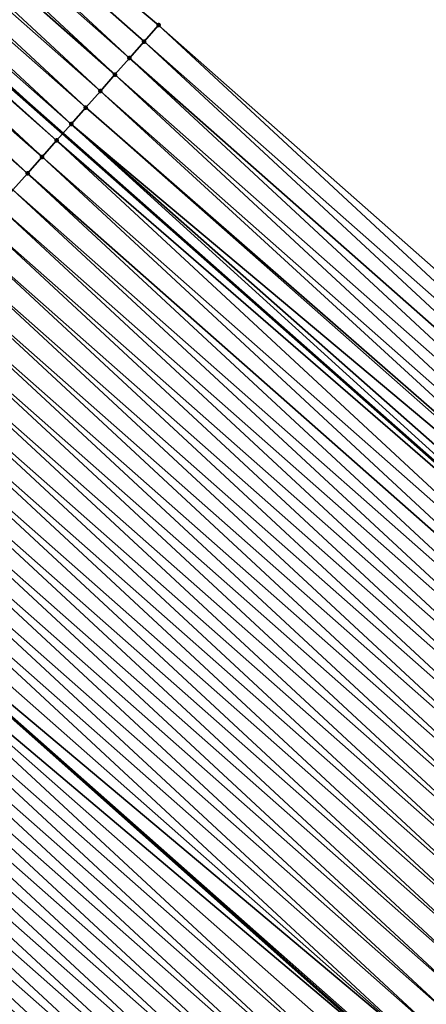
# Model space of a CAD drawing. Header units: feet. Extents: x 2007189 to 2022806, y 818621 to 837694.
# Tile 329 of 656: x 2015418.49 to 2015427.73, y 820259.88 to 820282.28. Entities that reach past the tile are written whole.
import ezdxf

# ---------------------------------------------------------------- set-up
doc = ezdxf.new("R2010")
doc.units = ezdxf.units.FT
doc.header["$MEASUREMENT"] = 0
for name, color, linetype, lineweight in [('EP_Travel Lane', 172, 'Continuous', 53), ('Road Shots', 141, 'Continuous', 100), ('Road X-Section', 40, 'Continuous', 13), ('STRIPING', 60, 'Continuous', 53)]:
    doc.layers.add(name, color=color, linetype=linetype, lineweight=lineweight)
doc.layers.add('I-77-MM17-21_SB-Surface-Border', color=7, linetype='Continuous')
doc.layers.add('I-77-MM17-21_SB-Surface-TIN', color=7, linetype='Continuous')

msp = doc.modelspace()

# ---------------------------------------------------------------- linework, layer by layer
at = {"layer": 'EP_Travel Lane'}
msp.add_polyline3d([(2015389.885161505, 820305.9431912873, 254.3724983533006), (2015404.477025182, 820292.9223736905, 254.4036297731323), (2015419.46987167, 820279.6855020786, 254.4127378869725), (2015434.463940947, 820266.4500790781, 254.453842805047), (2015449.413424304, 820253.4036363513, 254.4975981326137), (2015464.557544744, 820240.3403664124, 254.586789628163), (2015479.701666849, 820227.2770950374, 254.6751473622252), (2015494.855067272, 820214.2997339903, 254.7118659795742), (2015510.046053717, 820201.2910212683, 254.8001306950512), (2015525.256119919, 820188.3278856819, 254.9221021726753), (2015540.509567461, 820175.3925680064, 255.0499853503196), (2015555.762980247, 820162.4572798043, 255.1873302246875), (2015570.975721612, 820149.5367180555, 255.3579410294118), (2015586.218726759, 820136.5902218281, 255.5578152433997), (2015601.443424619, 820123.712927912, 255.7737022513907), (2015616.741094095, 820110.8309482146, 255.9642285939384), (2015632.038367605, 820097.9493019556, 256.2039738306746)], dxfattribs=at)
at = {"layer": 'I-77-MM17-21_SB-Surface-Border', "color": 3, "linetype": 'Continuous', "lineweight": -3}
msp.add_polyline3d([(2015391.491564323, 820307.6459412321, 254.311653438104), (2015406.324404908, 820295.0145387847, 254.3249123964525), (2015421.647817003, 820282.1519945, 254.3000206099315), (2015436.640263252, 820268.914668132, 254.3083171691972), (2015451.559730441, 820255.8910784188, 254.3104001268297), (2015466.377189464, 820242.4492687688, 254.4384674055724), (2015481.521328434, 820229.3859828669, 254.5183154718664), (2015496.667202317, 820216.4149919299, 254.541724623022), (2015511.858194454, 820203.406274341, 254.6277388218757)], dxfattribs=at)
at = {"layer": 'I-77-MM17-21_SB-Surface-TIN', "color": 128, "linetype": 'Continuous', "lineweight": -3}
for points in [[(2015420.985914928, 820281.4024041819, 254.3365234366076), (2015406.324404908, 820295.0145387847, 254.3249123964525), (2015405.993456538, 820294.63974127, 254.3404578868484)], [(2015420.985914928, 820281.4024041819, 254.3365234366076), (2015421.316862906, 820281.7772020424, 254.3213775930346), (2015406.324404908, 820295.0145387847, 254.3249123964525)], [(2015421.316862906, 820281.7772020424, 254.3213775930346), (2015421.647817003, 820282.1519945, 254.3000206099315), (2015406.324404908, 820295.0145387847, 254.3249123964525)], [(2015420.654966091, 820281.0276070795, 254.3525407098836), (2015405.993456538, 820294.63974127, 254.3404578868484), (2015405.662511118, 820294.2649411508, 254.3530096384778)], [(2015420.654966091, 820281.0276070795, 254.3525407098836), (2015420.985914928, 820281.4024041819, 254.3365234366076), (2015405.993456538, 820294.63974127, 254.3404578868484)], [(2015420.324016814, 820280.6528103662, 254.3690055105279), (2015405.662511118, 820294.2649411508, 254.3530096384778), (2015405.331563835, 820293.8901426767, 254.3674524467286)], [(2015420.324016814, 820280.6528103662, 254.3690055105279), (2015420.654966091, 820281.0276070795, 254.3525407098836), (2015405.662511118, 820294.2649411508, 254.3530096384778)], [(2015419.993064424, 820280.2780164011, 254.3886292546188), (2015405.331563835, 820293.8901426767, 254.3674524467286), (2015405.000616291, 820293.5153444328, 254.3821599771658)], [(2015419.993064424, 820280.2780164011, 254.3886292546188), (2015420.324016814, 820280.6528103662, 254.3690055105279), (2015405.331563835, 820293.8901426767, 254.3674524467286)], [(2015419.662112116, 820279.9032223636, 254.4081700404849), (2015405.000616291, 820293.5153444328, 254.3821599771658), (2015404.669669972, 820293.1405451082, 254.3956251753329)], [(2015419.662112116, 820279.9032223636, 254.4081700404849), (2015419.993064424, 820280.2780164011, 254.3886292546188), (2015405.000616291, 820293.5153444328, 254.3821599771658)], [(2015404.669669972, 820293.1405451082, 254.3956251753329), (2015404.477025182, 820292.9223736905, 254.4036297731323), (2015419.46987167, 820279.6855020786, 254.4127378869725)], [(2015419.662112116, 820279.9032223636, 254.4081700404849), (2015404.669669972, 820293.1405451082, 254.3956251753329), (2015419.46987167, 820279.6855020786, 254.4127378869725)], [(2015419.000224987, 820279.1536188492, 254.4295028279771), (2015404.33872337, 820292.7657460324, 254.4093763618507), (2015404.007774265, 820292.3909491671, 254.4256684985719)], [(2015419.331171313, 820279.5284181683, 254.416033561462), (2015404.477025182, 820292.9223736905, 254.4036297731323), (2015404.33872337, 820292.7657460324, 254.4093763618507)], [(2015419.000224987, 820279.1536188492, 254.4295028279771), (2015419.331171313, 820279.5284181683, 254.416033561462), (2015404.33872337, 820292.7657460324, 254.4093763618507)], [(2015419.331171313, 820279.5284181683, 254.416033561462), (2015419.46987167, 820279.6855020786, 254.4127378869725), (2015404.477025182, 820292.9223736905, 254.4036297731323)], [(2015418.669282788, 820278.7788158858, 254.4387825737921), (2015404.007774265, 820292.3909491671, 254.4256684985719), (2015403.676823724, 820292.0161535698, 254.4434184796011)], [(2015418.669282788, 820278.7788158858, 254.4387825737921), (2015419.000224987, 820279.1536188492, 254.4295028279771), (2015404.007774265, 820292.3909491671, 254.4256684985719)], [(2015418.338333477, 820278.4040192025, 254.4552817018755), (2015418.669282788, 820278.7788158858, 254.4387825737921), (2015403.676823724, 820292.0161535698, 254.4434184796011)], [(2015436.309302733, 820268.5398813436, 254.336191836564), (2015421.647817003, 820282.1519945, 254.3000206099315), (2015421.316862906, 820281.7772020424, 254.3213775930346)], [(2015436.309302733, 820268.5398813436, 254.336191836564), (2015436.640263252, 820268.914668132, 254.3083171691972), (2015421.647817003, 820282.1519945, 254.3000206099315)], [(2015435.978343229, 820268.1650936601, 254.3630373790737), (2015421.316862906, 820281.7772020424, 254.3213775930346), (2015420.985914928, 820281.4024041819, 254.3365234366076)], [(2015435.978343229, 820268.1650936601, 254.3630373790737), (2015436.309302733, 820268.5398813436, 254.336191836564), (2015421.316862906, 820281.7772020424, 254.3213775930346)], [(2015435.647379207, 820267.7903099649, 254.3944675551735), (2015420.985914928, 820281.4024041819, 254.3365234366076), (2015420.654966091, 820281.0276070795, 254.3525407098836)], [(2015435.647379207, 820267.7903099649, 254.3944675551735), (2015435.978343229, 820268.1650936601, 254.3630373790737), (2015420.985914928, 820281.4024041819, 254.3365234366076)], [(2015435.316415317, 820267.415526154, 254.4257650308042), (2015420.654966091, 820281.0276070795, 254.3525407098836), (2015420.324016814, 820280.6528103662, 254.3690055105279)], [(2015435.316415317, 820267.415526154, 254.4257650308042), (2015435.647379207, 820267.7903099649, 254.3944675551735), (2015420.654966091, 820281.0276070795, 254.3525407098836)], [(2015435.065987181, 820267.131941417, 254.4496036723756), (2015420.324016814, 820280.6528103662, 254.3690055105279), (2015419.993064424, 820280.2780164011, 254.3886292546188)], [(2015435.065987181, 820267.131941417, 254.4496036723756), (2015435.316415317, 820267.415526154, 254.4257650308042), (2015420.324016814, 820280.6528103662, 254.3690055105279)], [(2015434.983725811, 820267.0387748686, 254.4504846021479), (2015419.993064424, 820280.2780164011, 254.3886292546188), (2015419.662112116, 820279.9032223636, 254.4081700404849)], [(2015434.983725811, 820267.0387748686, 254.4504846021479), (2015434.985457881, 820267.0407366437, 254.4505105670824), (2015419.993064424, 820280.2780164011, 254.3886292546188)], [(2015434.985457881, 820267.0407366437, 254.4505105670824), (2015435.065987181, 820267.131941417, 254.4496036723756), (2015419.993064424, 820280.2780164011, 254.3886292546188)], [(2015419.662112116, 820279.9032223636, 254.4081700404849), (2015419.46987167, 820279.6855020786, 254.4127378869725), (2015434.463940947, 820266.4500790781, 254.453842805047)], [(2015434.654531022, 820266.6659201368, 254.4442217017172), (2015419.662112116, 820279.9032223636, 254.4081700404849), (2015434.463940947, 820266.4500790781, 254.453842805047)], [(2015434.654531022, 820266.6659201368, 254.4442217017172), (2015434.983725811, 820267.0387748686, 254.4504846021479), (2015419.662112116, 820279.9032223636, 254.4081700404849)], [(2015433.992622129, 820265.916335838, 254.4876449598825), (2015419.331171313, 820279.5284181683, 254.416033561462), (2015419.000224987, 820279.1536188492, 254.4295028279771)], [(2015434.438721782, 820266.4215186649, 254.4551158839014), (2015419.46987167, 820279.6855020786, 254.4127378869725), (2015419.331171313, 820279.5284181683, 254.416033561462)], [(2015433.992622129, 820265.916335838, 254.4876449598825), (2015434.438721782, 820266.4215186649, 254.4551158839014), (2015419.331171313, 820279.5284181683, 254.416033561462)], [(2015434.438721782, 820266.4215186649, 254.4551158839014), (2015434.463940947, 820266.4500790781, 254.453842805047), (2015419.46987167, 820279.6855020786, 254.4127378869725)], [(2015433.661681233, 820265.5415317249, 254.4956034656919), (2015419.000224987, 820279.1536188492, 254.4295028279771), (2015418.669282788, 820278.7788158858, 254.4387825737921)], [(2015433.661681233, 820265.5415317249, 254.4956034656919), (2015433.992622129, 820265.916335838, 254.4876449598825), (2015419.000224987, 820279.1536188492, 254.4295028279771)], [(2015433.330733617, 820265.166733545, 254.5103827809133), (2015418.669282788, 820278.7788158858, 254.4387825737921), (2015418.338333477, 820278.4040192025, 254.4552817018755)], [(2015433.330733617, 820265.166733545, 254.5103827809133), (2015433.661681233, 820265.5415317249, 254.4956034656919), (2015418.669282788, 820278.7788158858, 254.4387825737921)], [(2015432.999788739, 820264.7919329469, 254.5223820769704), (2015418.338333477, 820278.4040192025, 254.4552817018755), (2015418.007375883, 820278.029229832, 254.4801872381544)], [(2015432.999788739, 820264.7919329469, 254.5223820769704), (2015433.330733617, 820265.166733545, 254.5103827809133), (2015418.338333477, 820278.4040192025, 254.4552817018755)], [(2015432.668843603, 820264.4171325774, 254.5346441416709), (2015418.007375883, 820278.029229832, 254.4801872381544), (2015417.67642645, 820277.6544332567, 254.4968106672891)], [(2015432.668843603, 820264.4171325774, 254.5346441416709), (2015432.999788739, 820264.7919329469, 254.5223820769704), (2015418.007375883, 820278.029229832, 254.4801872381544)], [(2015432.337897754, 820264.0423328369, 254.5476294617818), (2015417.67642645, 820277.6544332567, 254.4968106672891), (2015417.345476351, 820277.2796372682, 254.5141085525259)], [(2015432.337897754, 820264.0423328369, 254.5476294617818), (2015432.668843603, 820264.4171325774, 254.5346441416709), (2015417.67642645, 820277.6544332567, 254.4968106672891)], [(2015432.006950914, 820263.6675339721, 254.5616212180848), (2015417.345476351, 820277.2796372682, 254.5141085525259), (2015417.014530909, 820276.9048371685, 254.5266802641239)], [(2015432.006950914, 820263.6675339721, 254.5616212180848), (2015432.337897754, 820264.0423328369, 254.5476294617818), (2015417.345476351, 820277.2796372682, 254.5141085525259)], [(2015431.676002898, 820263.2927361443, 254.5768053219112), (2015417.014530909, 820276.9048371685, 254.5266802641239), (2015416.683585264, 820276.5300372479, 254.5394578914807)], [(2015431.676002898, 820263.2927361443, 254.5768053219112), (2015432.006950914, 820263.6675339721, 254.5616212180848), (2015417.014530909, 820276.9048371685, 254.5266802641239)], [(2015431.345055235, 820262.917938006, 254.5916322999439), (2015416.683585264, 820276.5300372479, 254.5394578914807), (2015416.352639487, 820276.1552374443, 254.5523700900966)], [(2015431.345055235, 820262.917938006, 254.5916322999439), (2015431.676002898, 820263.2927361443, 254.5768053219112), (2015416.683585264, 820276.5300372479, 254.5394578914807)], [(2015431.01410871, 820262.5431388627, 254.6053038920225), (2015416.352639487, 820276.1552374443, 254.5523700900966), (2015416.02169311, 820275.7804381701, 254.565890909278)], [(2015431.01410871, 820262.5431388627, 254.6053038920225), (2015431.345055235, 820262.917938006, 254.5916322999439), (2015416.352639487, 820276.1552374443, 254.5523700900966)], [(2015430.683163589, 820262.1683384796, 254.6175505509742), (2015416.02169311, 820275.7804381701, 254.565890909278), (2015415.690747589, 820275.4056381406, 254.5785433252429)], [(2015430.683163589, 820262.1683384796, 254.6175505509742), (2015431.01410871, 820262.5431388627, 254.6053038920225), (2015416.02169311, 820275.7804381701, 254.565890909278)], [(2015430.352218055, 820261.7935384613, 254.6302163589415), (2015415.690747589, 820275.4056381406, 254.5785433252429), (2015415.359803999, 820275.0308364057, 254.5892353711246)], [(2015430.352218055, 820261.7935384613, 254.6302163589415), (2015430.683163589, 820262.1683384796, 254.6175505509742), (2015415.690747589, 820275.4056381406, 254.5785433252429)], [(2015430.021271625, 820261.4187392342, 254.6437916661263), (2015415.359803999, 820275.0308364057, 254.5892353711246), (2015415.028856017, 820274.6560385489, 254.6043852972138)], [(2015430.021271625, 820261.4187392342, 254.6437916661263), (2015430.352218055, 820261.7935384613, 254.6302163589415), (2015415.359803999, 820275.0308364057, 254.5892353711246)], [(2015429.690325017, 820261.0439401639, 254.6575473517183), (2015415.028856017, 820274.6560385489, 254.6043852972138), (2015414.697908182, 820274.2812405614, 254.6193853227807)], [(2015429.690325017, 820261.0439401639, 254.6575473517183), (2015430.021271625, 820261.4187392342, 254.6437916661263), (2015415.028856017, 820274.6560385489, 254.6043852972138)], [(2015429.35937842, 820260.669141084, 254.6712919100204), (2015414.697908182, 820274.2812405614, 254.6193853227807), (2015414.366960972, 820273.9064420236, 254.6337524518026)], [(2015429.35937842, 820260.669141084, 254.6712919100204), (2015429.690325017, 820261.0439401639, 254.6575473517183), (2015414.697908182, 820274.2812405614, 254.6193853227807)], [(2015429.028431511, 820260.29434228, 254.6853536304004), (2015414.366960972, 820273.9064420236, 254.6337524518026), (2015414.036013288, 820273.5316439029, 254.6485992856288)], [(2015429.028431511, 820260.29434228, 254.6853536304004), (2015429.35937842, 820260.669141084, 254.6712919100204), (2015414.366960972, 820273.9064420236, 254.6337524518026)], [(2015428.697484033, 820259.9195439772, 254.6999916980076), (2015414.036013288, 820273.5316439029, 254.6485992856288), (2015413.705067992, 820273.1568436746, 254.6610232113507)], [(2015428.697484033, 820259.9195439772, 254.6999916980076), (2015429.028431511, 820260.29434228, 254.6853536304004), (2015414.036013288, 820273.5316439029, 254.6485992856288)], [(2015428.366535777, 820259.5447463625, 254.7154206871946), (2015413.705067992, 820273.1568436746, 254.6610232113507), (2015413.374121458, 820272.7820445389, 254.6747032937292)], [(2015428.366535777, 820259.5447463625, 254.7154206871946), (2015428.697484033, 820259.9195439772, 254.6999916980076), (2015413.705067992, 820273.1568436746, 254.6610232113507)], [(2015428.035587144, 820259.1699490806, 254.7312319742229), (2015413.374121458, 820272.7820445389, 254.6747032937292), (2015413.043174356, 820272.407245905, 254.6889601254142)], [(2015428.035587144, 820259.1699490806, 254.7312319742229), (2015428.366535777, 820259.5447463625, 254.7154206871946), (2015413.374121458, 820272.7820445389, 254.6747032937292)], [(2015427.704640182, 820258.7951503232, 254.7453473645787), (2015413.043174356, 820272.407245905, 254.6889601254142), (2015412.712229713, 820272.0324451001, 254.7007211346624)], [(2015427.704640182, 820258.7951503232, 254.7453473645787), (2015428.035587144, 820259.1699490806, 254.7312319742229), (2015413.043174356, 820272.407245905, 254.6889601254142)], [(2015427.704640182, 820258.7951503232, 254.7453473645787), (2015412.712229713, 820272.0324451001, 254.7007211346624), (2015412.386553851, 820271.6636199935, 254.7166800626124)], [(2015412.050329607, 820271.2828530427, 254.7352243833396), (2015427.338360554, 820258.3803350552, 254.7598993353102), (2015412.381280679, 820271.6576481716, 254.7169384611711)], [(2015412.381280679, 820271.6576481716, 254.7169384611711), (2015427.338360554, 820258.3803350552, 254.7598993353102), (2015412.386553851, 820271.6636199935, 254.7166800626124)], [(2015427.373694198, 820258.4203507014, 254.7584691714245), (2015412.386553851, 820271.6636199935, 254.7166800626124), (2015427.338360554, 820258.3803350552, 254.7598993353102)], [(2015427.373694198, 820258.4203507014, 254.7584691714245), (2015427.704640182, 820258.7951503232, 254.7453473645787), (2015412.386553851, 820271.6636199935, 254.7166800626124)], [(2015426.711797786, 820257.670755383, 254.7892246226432), (2015412.050329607, 820271.2828530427, 254.7352243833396), (2015411.719382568, 820270.9080543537, 254.7494177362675)], [(2015427.042747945, 820258.0455513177, 254.7718645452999), (2015427.338360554, 820258.3803350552, 254.7598993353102), (2015412.050329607, 820271.2828530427, 254.7352243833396)], [(2015426.711797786, 820257.670755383, 254.7892246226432), (2015427.042747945, 820258.0455513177, 254.7718645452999), (2015412.050329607, 820271.2828530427, 254.7352243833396)], [(2015426.380852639, 820257.2959550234, 254.8014982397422), (2015411.719382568, 820270.9080543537, 254.7494177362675), (2015411.388434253, 820270.5332567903, 254.7649051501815)], [(2015426.380852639, 820257.2959550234, 254.8014982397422), (2015426.711797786, 820257.670755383, 254.7892246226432), (2015411.719382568, 820270.9080543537, 254.7494177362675)], [(2015426.049899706, 820256.9211615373, 254.8216731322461), (2015411.388434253, 820270.5332567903, 254.7649051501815), (2015411.057483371, 820270.1584614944, 254.7829994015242)], [(2015426.049899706, 820256.9211615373, 254.8216731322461), (2015426.380852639, 820257.2959550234, 254.8014982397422), (2015411.388434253, 820270.5332567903, 254.7649051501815)], [(2015425.718951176, 820256.546364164, 254.8373797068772), (2015411.057483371, 820270.1584614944, 254.7829994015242), (2015410.726538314, 820269.7836610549, 254.7951803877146)], [(2015425.718951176, 820256.546364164, 254.8373797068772), (2015426.049899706, 820256.9211615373, 254.8216731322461), (2015411.057483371, 820270.1584614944, 254.7829994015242)], [(2015425.388001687, 820256.1715676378, 254.8540601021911), (2015410.726538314, 820269.7836610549, 254.7951803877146), (2015410.395594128, 820269.4088598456, 254.8064767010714)], [(2015425.388001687, 820256.1715676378, 254.8540601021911), (2015425.718951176, 820256.546364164, 254.8373797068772), (2015410.726538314, 820269.7836610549, 254.7951803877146)], [(2015425.057054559, 820255.7967690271, 254.8683440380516), (2015410.395594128, 820269.4088598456, 254.8064767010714), (2015410.064651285, 820269.0340574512, 254.8164106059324)], [(2015425.057054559, 820255.7967690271, 254.8683440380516), (2015425.388001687, 820256.1715676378, 254.8540601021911), (2015410.395594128, 820269.4088598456, 254.8064767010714)], [(2015424.726104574, 820255.4219729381, 254.8855268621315), (2015410.064651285, 820269.0340574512, 254.8164106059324), (2015409.733710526, 820268.6592532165, 254.824228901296)], [(2015424.726104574, 820255.4219729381, 254.8855268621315), (2015425.057054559, 820255.7967690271, 254.8683440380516), (2015410.064651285, 820269.0340574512, 254.8164106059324)], [(2015424.395156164, 820255.0471754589, 254.9011113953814), (2015409.733710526, 820268.6592532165, 254.824228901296), (2015409.402765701, 820268.2844525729, 254.8361753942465)], [(2015424.395156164, 820255.0471754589, 254.9011113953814), (2015424.726104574, 820255.4219729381, 254.8855268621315), (2015409.733710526, 820268.6592532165, 254.824228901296)], [(2015424.064207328, 820254.6723783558, 254.9171286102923), (2015409.402765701, 820268.2844525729, 254.8361753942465), (2015409.071822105, 820267.9096508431, 254.8468731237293)], [(2015424.064207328, 820254.6723783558, 254.9171286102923), (2015424.395156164, 820255.0471754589, 254.9011113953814), (2015409.402765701, 820268.2844525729, 254.8361753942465)], [(2015423.73325888, 820254.2975809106, 254.932752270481), (2015409.071822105, 820267.9096508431, 254.8468731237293), (2015408.740877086, 820267.53485037, 254.8590157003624)], [(2015423.73325888, 820254.2975809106, 254.932752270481), (2015424.064207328, 820254.6723783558, 254.9171286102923), (2015409.071822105, 820267.9096508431, 254.8468731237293)], [(2015423.402309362, 820253.92278441, 254.9494619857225), (2015408.740877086, 820267.53485037, 254.8590157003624), (2015408.409932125, 820267.1600498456, 254.8710993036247)], [(2015423.402309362, 820253.92278441, 254.9494619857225), (2015423.73325888, 820254.2975809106, 254.932752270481), (2015408.740877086, 820267.53485037, 254.8590157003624)], [(2015423.071362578, 820253.5479854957, 254.9633968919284), (2015408.409932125, 820267.1600498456, 254.8710993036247), (2015408.078985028, 820266.7852512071, 254.8853508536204)], [(2015423.071362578, 820253.5479854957, 254.9633968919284), (2015423.402309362, 820253.92278441, 254.9494619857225), (2015408.409932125, 820267.1600498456, 254.8710993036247)], [(2015422.740412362, 820253.1731896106, 254.9808141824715), (2015408.078985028, 820266.7852512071, 254.8853508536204), (2015407.748038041, 820266.4104524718, 254.8994911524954)], [(2015422.740412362, 820253.1731896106, 254.9808141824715), (2015423.071362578, 820253.5479854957, 254.9633968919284), (2015408.078985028, 820266.7852512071, 254.8853508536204)], [(2015422.409465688, 820252.7983905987, 254.994636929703), (2015407.748038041, 820266.4104524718, 254.8994911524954), (2015407.417090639, 820266.0356541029, 254.9140524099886)], [(2015422.409465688, 820252.7983905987, 254.994636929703), (2015422.740412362, 820253.1731896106, 254.9808141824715), (2015407.748038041, 820266.4104524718, 254.8994911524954)], [(2015422.078517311, 820252.4235930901, 255.0101878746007), (2015407.417090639, 820266.0356541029, 254.9140524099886), (2015407.086144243, 820265.6608548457, 254.9275925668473)], [(2015422.078517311, 820252.4235930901, 255.0101878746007), (2015422.409465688, 820252.7983905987, 254.994636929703), (2015407.417090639, 820266.0356541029, 254.9140524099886)], [(2015421.747571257, 820252.048793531, 255.0233816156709), (2015407.086144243, 820265.6608548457, 254.9275925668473), (2015406.755197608, 820265.2860557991, 254.9413752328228)], [(2015421.747571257, 820252.048793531, 255.0233816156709), (2015422.078517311, 820252.4235930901, 255.0101878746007), (2015407.086144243, 820265.6608548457, 254.9275925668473)], [(2015421.416626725, 820251.6739926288, 255.0350313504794), (2015406.755197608, 820265.2860557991, 254.9413752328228), (2015406.424252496, 820264.9112554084, 254.9536123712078)], [(2015421.416626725, 820251.6739926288, 255.0350313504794), (2015421.747571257, 820252.048793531, 255.0233816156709), (2015406.755197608, 820265.2860557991, 254.9413752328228)], [(2015421.085683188, 820251.2991908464, 255.0456694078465), (2015406.424252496, 820264.9112554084, 254.9536123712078), (2015406.093305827, 820264.5364563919, 254.9674292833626)], [(2015421.085683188, 820251.2991908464, 255.0456694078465), (2015421.416626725, 820251.6739926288, 255.0350313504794), (2015406.424252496, 820264.9112554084, 254.9536123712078)], [(2015420.754737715, 820250.9243907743, 255.0582734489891), (2015406.093305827, 820264.5364563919, 254.9674292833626), (2015405.762361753, 820264.1616550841, 254.9786122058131)], [(2015420.754737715, 820250.9243907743, 255.0582734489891), (2015421.085683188, 820251.2991908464, 255.0456694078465), (2015406.093305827, 820264.5364563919, 254.9674292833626)], [(2015420.423793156, 820250.5495898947, 255.0699490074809), (2015405.762361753, 820264.1616550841, 254.9786122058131), (2015405.431416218, 820263.7868550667, 254.9912787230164)], [(2015420.423793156, 820250.5495898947, 255.0699490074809), (2015420.754737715, 820250.9243907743, 255.0582734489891), (2015405.762361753, 820264.1616550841, 254.9786122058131)], [(2015420.092847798, 820250.1747897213, 255.082436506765), (2015405.431416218, 820263.7868550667, 254.9912787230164), (2015405.100471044, 820263.4120547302, 255.0035782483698)], [(2015420.092847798, 820250.1747897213, 255.082436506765), (2015420.423793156, 820250.5495898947, 255.0699490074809), (2015405.431416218, 820263.7868550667, 254.9912787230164)], [(2015419.761904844, 820249.7999874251, 255.0924839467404), (2015405.100471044, 820263.4120547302, 255.0035782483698), (2015404.769527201, 820263.0372532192, 255.0145276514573)], [(2015419.761904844, 820249.7999874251, 255.0924839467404), (2015420.092847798, 820250.1747897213, 255.082436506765), (2015405.100471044, 820263.4120547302, 255.0035782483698)], [(2015419.430963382, 820249.4251838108, 255.1010158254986), (2015404.769527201, 820263.0372532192, 255.0145276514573), (2015404.43858303, 820262.662451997, 255.0258090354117)], [(2015419.430963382, 820249.4251838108, 255.1010158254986), (2015419.761904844, 820249.7999874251, 255.0924839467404), (2015404.769527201, 820263.0372532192, 255.0145276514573)], [(2015419.100021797, 820249.0503803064, 255.1096742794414), (2015404.43858303, 820262.662451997, 255.0258090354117), (2015404.10763863, 820262.2876509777, 255.0373235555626)], [(2015419.100021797, 820249.0503803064, 255.1096742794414), (2015419.430963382, 820249.4251838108, 255.1010158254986), (2015404.43858303, 820262.662451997, 255.0258090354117)], [(2015419.100021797, 820249.0503803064, 255.1096742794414), (2015404.10763863, 820262.2876509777, 255.0373235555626), (2015404.008249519, 820262.1750925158, 255.0416145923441)], [(2015418.769078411, 820248.6755783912, 255.1201594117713), (2015404.008249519, 820262.1750925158, 255.0416145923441), (2015403.776690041, 820261.9128536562, 255.0530891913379)], [(2015418.769078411, 820248.6755783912, 255.1201594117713), (2015419.100021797, 820249.0503803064, 255.1096742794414), (2015404.008249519, 820262.1750925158, 255.0416145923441)], [(2015418.769078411, 820248.6755783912, 255.1201594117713), (2015403.776690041, 820261.9128536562, 255.0530891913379), (2015403.670622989, 820261.7927349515, 255.0589505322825)], [(2015418.630298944, 820248.5184176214, 255.1298711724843), (2015403.670622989, 820261.7927349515, 255.0589505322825), (2015403.480242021, 820261.5771325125, 255.0694711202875)], [(2015418.438114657, 820248.3007944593, 255.1513176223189), (2015418.630298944, 820248.5184176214, 255.1298711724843), (2015403.480242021, 820261.5771325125, 255.0694711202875)], [(2015418.769078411, 820248.6755783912, 255.1201594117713), (2015403.670622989, 820261.7927349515, 255.0589505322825), (2015418.661331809, 820248.5535607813, 255.1276994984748)], [(2015418.630298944, 820248.5184176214, 255.1298711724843), (2015418.661331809, 820248.5535607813, 255.1276994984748), (2015403.670622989, 820261.7927349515, 255.0589505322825)]]:
    msp.add_3dface(points, dxfattribs=at)
at = {"layer": 'Road Shots', "lineweight": 100}
for p in [(2015421.647817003, 820282.1519945, 254.3000206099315), (2015421.316862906, 820281.7772020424, 254.3213775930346), (2015420.985914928, 820281.4024041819, 254.3365234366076), (2015420.654966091, 820281.0276070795, 254.3525407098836), (2015420.324016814, 820280.6528103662, 254.3690055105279), (2015419.993064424, 820280.2780164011, 254.3886292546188), (2015419.662112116, 820279.9032223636, 254.4081700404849), (2015419.331171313, 820279.5284181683, 254.416033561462), (2015419.000224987, 820279.1536188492, 254.4295028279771), (2015418.669282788, 820278.7788158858, 254.4387825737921)]:
    msp.add_point(p, dxfattribs=at)
at = {"layer": 'Road X-Section', "extrusion": (0.7496214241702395, -0.661865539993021, 0.001314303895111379), "elevation": 967887.0906911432, "flags": 128}
msp.add_lwpolyline([(1948840.895455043, -1017.798631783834), (1948840.395455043, -1017.777274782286), (1948839.895455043, -1017.762128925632), (1948839.395455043, -1017.746111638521), (1948838.895455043, -1017.729646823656), (1948838.395455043, -1017.710023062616), (1948837.895455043, -1017.690482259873), (1948837.395455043, -1017.682618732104), (1948836.895455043, -1017.669149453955), (1948836.395455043, -1017.659869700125), (1948835.895455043, -1017.643370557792), (1948835.395455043, -1017.618465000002), (1948834.895455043, -1017.60184155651), (1948834.395455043, -1017.584543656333), (1948833.895455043, -1017.571971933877), (1948833.395455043, -1017.559194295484), (1948832.895455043, -1017.546282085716), (1948832.395455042, -1017.532761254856), (1948831.895455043, -1017.520108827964), (1948831.395455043, -1017.509416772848), (1948830.895455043, -1017.494266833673), (1948830.395455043, -1017.479266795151), (1948829.895455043, -1017.46489965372), (1948829.395455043, -1017.45005280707), (1948828.895455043, -1017.437628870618), (1948828.395455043, -1017.423948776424), (1948827.895455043, -1017.409691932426), (1948827.395455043, -1017.39793091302), (1948826.895455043, -1017.381713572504), (1948826.395455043, -1017.363427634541), (1948825.895455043, -1017.349234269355), (1948825.395455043, -1017.333746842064), (1948824.895455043, -1017.315652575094), (1948824.395455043, -1017.303471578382), (1948823.895455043, -1017.292175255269), (1948823.395455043, -1017.282241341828), (1948822.895455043, -1017.274423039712), (1948822.395455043, -1017.262476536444), (1948821.895455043, -1017.251778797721), (1948821.395455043, -1017.2396362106), (1948820.895455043, -1017.227552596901), (1948820.395455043, -1017.213301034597), (1948819.895455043, -1017.199160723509), (1948819.395455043, -1017.184599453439), (1948818.895455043, -1017.171059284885), (1948818.395455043, -1017.157276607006), (1948817.895455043, -1017.145039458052), (1948817.395455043, -1017.131222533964), (1948816.895455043, -1017.120039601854), (1948816.395455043, -1017.107373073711), (1948815.895455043, -1017.095073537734), (1948815.395455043, -1017.08412412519), (1948814.895455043, -1017.072842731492), (1948814.395455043, -1017.061328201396), (1948814.245296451, -1017.057037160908), (1948813.895455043, -1017.045562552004), (1948813.447582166, -1017.029180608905), (1948813.395455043, -1017.02538554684), (1948812.895455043, -1016.972074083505), (1948812.742915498, -1016.95587284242), (1948812.395455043, -1016.931827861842), (1948811.895455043, -1016.91489485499), (1948811.395455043, -1016.89918320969), (1948810.895455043, -1016.887333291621), (1948810.395455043, -1016.877450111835), (1948809.895455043, -1016.867466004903), (1948809.395455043, -1016.856988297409), (1948808.895455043, -1016.842842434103), (1948808.645677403, -1016.836811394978)], dxfattribs=at)
at = {"layer": 'STRIPING'}
msp.add_polyline3d([(2015382.622167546, 820298.2441160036, 254.6940141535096), (2015397.468807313, 820284.9856182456, 254.7425132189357), (2015412.386553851, 820271.6636199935, 254.7166800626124), (2015427.338360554, 820258.3803350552, 254.7598993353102), (2015442.288451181, 820245.1450277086, 254.822943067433), (2015457.211626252, 820231.8254681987, 254.874728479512), (2015472.052811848, 820218.4110280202, 254.968703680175), (2015487.234605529, 820205.4024479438, 255.0134364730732), (2015502.425636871, 820192.3936967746, 255.0839685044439), (2015517.622034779, 820179.3947655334, 255.1735788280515), (2015532.827536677, 820166.4031290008, 255.2741226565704), (2015548.033039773, 820153.4114914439, 255.3743408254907), (2015563.271381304, 820140.4680362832, 255.5328350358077), (2015578.514649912, 820127.521316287, 255.6919307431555), (2015593.777782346, 820114.611797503, 255.8967356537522), (2015609.075308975, 820101.7299380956, 256.105017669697), (2015624.37286791, 820088.8480514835, 256.3092863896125), (2015639.672210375, 820075.9724899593, 256.531018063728)], dxfattribs=at)

doc.saveas('drawing.dxf')
